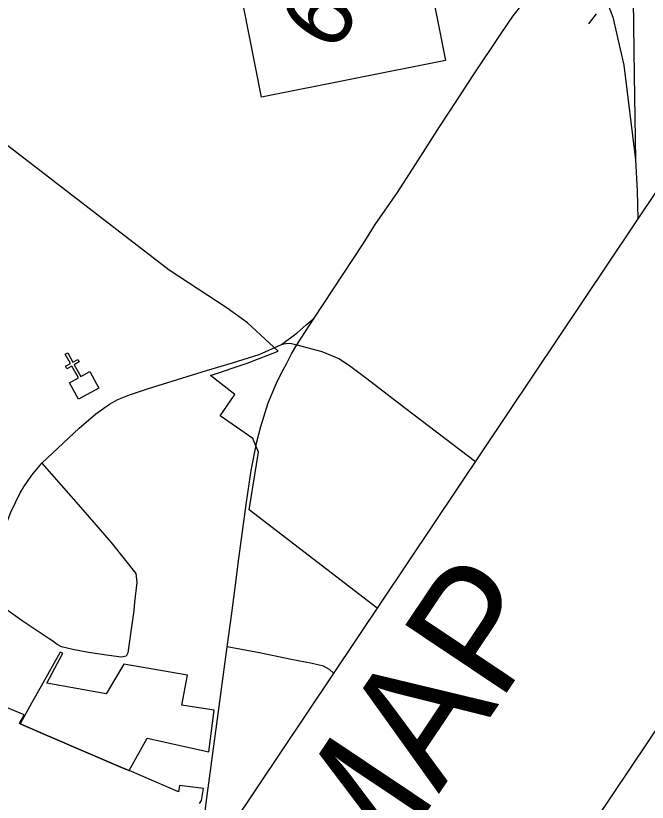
# Model space of a CAD drawing. Extents: x 1716282 to 1717158, y 799307 to 801078.
# Drawn here: x 1716763 to 1716840.6, y 800636.9 to 800733.7 of the extents above; entities that cross this region are included whole.
import ezdxf

# ---------------------------------------------------------------- set-up
doc = ezdxf.new("R2010")
doc.units = 0
for name, color, linetype in [('Exist Boundary Political City Limit New', 7, 'Continuous'), ('Exist Cultural Church CELL', 7, 'Continuous'), ('Exist Road Non-System Type 51', 7, 'Continuous'), ('Exist Road Primary Interstate Divided Center Attributed', 7, 'Continuous'), ('Exist Road Primary Interstate Ramp 1 Lane Attributed', 7, 'Continuous'), ('Exist Road Primary NC Attributed', 7, 'Continuous'), ('Exist Road Primary NC Ramp 1 Lane Attributed', 7, 'Continuous'), ('Exist Road Secondary Type 51 Attributed', 7, 'Continuous'), ('Map Preparation Boundary City Limit Buffer Line', 7, 'Continuous'), ('Old_Level_2', 7, 'Continuous'), ('Prop DSN Text', 7, 'Continuous')]:
    doc.layers.add(name, color=color, linetype=linetype)

msp = doc.modelspace()

# ---------------------------------------------------------------- linework, layer by layer
at = {"layer": 'Exist Boundary Political City Limit New'}
for points in [[(1716807.449, 800660.825), (1716791.715, 800672.881), (1716792.869, 800679.983), (1716792.149, 800681.666), (1716788.12, 800684.467), (1716789.948, 800687.071), (1716786.94, 800689.425), (1716791.467, 800690.919), (1716795.27, 800692.424), (1716791.49, 800695.9), (1716789.014, 800697.688), (1716781.884, 800702.385), (1716759.136, 800719.878), (1716760.83, 800721.868), (1716732.086, 800743.727), (1716730.156, 800745.69), (1716739.635, 800752.637), (1716775.455, 800753.091), (1716793.108, 800773.151)], [(1716766.82, 800651.568), (1716768.8, 800655.267), (1716768.486, 800655.416), (1716766.15, 800651.222), (1716764.971, 800649.109), (1716763.567, 800646.59)], [(1716776.935, 800640.833), (1716779.183, 800644.805), (1716786.759, 800643.133), (1716787.396, 800648.275), (1716783.429, 800648.898), (1716784.104, 800652.549), (1716776.286, 800653.928), (1716774.144, 800650.291), (1716766.82, 800651.568)], [(1716763.567, 800646.59), (1716763.467, 800646.634), (1716763.484, 800646.665), (1716764.064, 800647.704), (1716763.064, 800648.121), (1716755.621, 800651.225)], [(1716763.567, 800646.59), (1716766.973, 800645.122), (1716772.219, 800642.864), (1716775.943, 800641.261), (1716776.834, 800640.878), (1716776.935, 800640.833)], [(1716776.935, 800640.833), (1716776.834, 800640.878), (1716775.943, 800641.261), (1716772.219, 800642.864), (1716766.973, 800645.122), (1716763.567, 800646.59)], [(1716785.584, 800636.804), (1716785.853, 800637.141), (1716786.108, 800638.635), (1716783.127, 800639.011), (1716783.003, 800638.22), (1716776.935, 800640.833)]]:
    msp.add_lwpolyline(points, dxfattribs=at)
at = {"layer": 'Exist Cultural Church CELL'}
msp.add_lwpolyline([(1716769.628, 800688.527), (1716770.71, 800689.127), (1716769.91, 800690.577), (1716769.3, 800690.241), (1716769.132, 800690.545), (1716769.742, 800690.881), (1716769.109, 800692.026), (1716769.414, 800692.195), (1716770.047, 800691.05), (1716770.656, 800691.386), (1716770.824, 800691.082), (1716770.215, 800690.746), (1716771.015, 800689.296), (1716772.114, 800689.9), (1716773.234, 800687.873), (1716770.747, 800686.5)], close=True, dxfattribs=at)
at = {"layer": 'Exist Road Non-System Type 51'}
msp.add_line((1716833.459, 800732.659), (1716834.378, 800733.892), dxfattribs=at)
at = {"layer": 'Exist Road Primary Interstate Divided Center Attributed'}
for points in [[(1716838.582, 800747.653), (1716838.644, 800746.068), (1716838.879, 800735.606), (1716839.012, 800726.364), (1716839.167, 800715.929)], [(1716839.167, 800715.929), (1716839.374, 800712.123), (1716839.477, 800708.677)]]:
    msp.add_lwpolyline(points, dxfattribs=at)
at = {"layer": 'Exist Road Primary Interstate Ramp 1 Lane Attributed'}
msp.add_lwpolyline([(1716833.109, 800740.625), (1716833.718, 800739.561), (1716835.205, 800736.624), (1716836.409, 800733.492), (1716837.762, 800727.559), (1716839.167, 800715.929)], dxfattribs=at)
at = {"layer": 'Exist Road Primary NC Attributed'}
for points in [[(1716797.561, 800693.198), (1716799.694, 800696.464), (1716801.966, 800699.937), (1716805.713, 800705.613), (1716807.182, 800707.988), (1716809.913, 800711.927), (1716812.802, 800716.4), (1716815.093, 800719.978), (1716817.214, 800723.226), (1716819.202, 800726.274), (1716822.683, 800731.475), (1716824.146, 800733.66), (1716826.38, 800736.462)], [(1716766.202, 800678.653), (1716770.808, 800682.957), (1716772.878, 800684.683), (1716774.538, 800685.873), (1716775.582, 800686.455), (1716776.987, 800687.031), (1716779.346, 800687.809), (1716786.448, 800690.033), (1716789.662, 800690.968), (1716792.912, 800691.995), (1716795.693, 800693.22), (1716795.949, 800693.329), (1716796.223, 800693.368), (1716796.723, 800693.392), (1716797.561, 800693.198)], [(1716788.989, 800656.054), (1716789.581, 800660.181), (1716789.924, 800663.037), (1716790.419, 800666.902), (1716791.324, 800673.566), (1716791.958, 800677.717), (1716792.663, 800681.271), (1716793.125, 800683.133), (1716794.047, 800686.036), (1716795.051, 800688.472), (1716795.626, 800689.682), (1716796.315, 800690.946), (1716796.89, 800692.078), (1716797.561, 800693.198)], [(1716758.875, 800662.744), (1716760.713, 800668.381), (1716762.406, 800672.631), (1716763.556, 800674.973), (1716764.021, 800675.707), (1716764.982, 800677.143), (1716766.202, 800678.653)], [(1716785.211, 800627.599), (1716785.64, 800630.658), (1716786.545, 800637.792), (1716787.712, 800646.568), (1716788.091, 800649.321), (1716788.989, 800656.054)]]:
    msp.add_lwpolyline(points, dxfattribs=at)
at = {"layer": 'Exist Road Primary NC Ramp 1 Lane Attributed'}
msp.add_lwpolyline([(1716795.693, 800693.22), (1716797.606, 800694.672), (1716798.728, 800695.646), (1716799.694, 800696.464)], dxfattribs=at)
at = {"layer": 'Exist Road Secondary Type 51 Attributed'}
for points in [[(1716797.561, 800693.198), (1716800.619, 800692.377), (1716802.795, 800691.447), (1716804.185, 800690.516), (1716805.991, 800689.151), (1716810.956, 800685.357), (1716819.51, 800678.845)], [(1716766.202, 800678.653), (1716770.968, 800673.222), (1716774.473, 800669.193), (1716774.726, 800668.9), (1716777.774, 800665.08), (1716777.895, 800663.943), (1716777.592, 800661.564), (1716777.521, 800660.515), (1716777.31, 800659.095)], [(1716777.31, 800659.095), (1716776.801, 800655.32), (1716776.572, 800654.907), (1716776.033, 800654.8), (1716774.462, 800655.002), (1716771.944, 800655.364), (1716770.04, 800655.711), (1716768.659, 800656.036), (1716768.118, 800656.347), (1716767.589, 800656.751), (1716767.131, 800657.034), (1716766.755, 800657.27), (1716763.786, 800659.251), (1716758.875, 800662.744)], [(1716802.08, 800652.804), (1716801.57, 800653.262), (1716800.83, 800653.657), (1716799.441, 800653.984), (1716796.872, 800654.497), (1716793.168, 800655.267), (1716788.989, 800656.054)]]:
    msp.add_lwpolyline(points, dxfattribs=at)
at = {"layer": 'Map Preparation Boundary City Limit Buffer Line'}
for points in [[(1716807.449, 800660.825), (1716791.715, 800672.881), (1716792.869, 800679.983), (1716792.149, 800681.666), (1716788.12, 800684.467), (1716789.948, 800687.071), (1716786.94, 800689.425), (1716791.467, 800690.919), (1716795.27, 800692.424), (1716791.49, 800695.9), (1716789.014, 800697.688), (1716781.884, 800702.385), (1716759.136, 800719.878), (1716760.83, 800721.868), (1716732.086, 800743.727), (1716730.156, 800745.69), (1716739.635, 800752.637), (1716775.455, 800753.091), (1716793.108, 800773.151)], [(1716766.82, 800651.568), (1716768.8, 800655.267), (1716768.486, 800655.416), (1716766.15, 800651.222), (1716764.971, 800649.109), (1716763.567, 800646.59)], [(1716776.935, 800640.833), (1716779.183, 800644.805), (1716786.759, 800643.133), (1716787.396, 800648.275), (1716783.429, 800648.898), (1716784.104, 800652.549), (1716776.286, 800653.928), (1716774.144, 800650.291), (1716766.82, 800651.568)], [(1716763.567, 800646.59), (1716766.973, 800645.122), (1716772.219, 800642.864), (1716775.943, 800641.261), (1716776.834, 800640.878), (1716776.935, 800640.833)]]:
    msp.add_lwpolyline(points, dxfattribs=at)
at = {"layer": 'Old_Level_2'}
msp.add_lwpolyline([(1716793.231, 800723.66), (1716788.752, 800746.267), (1716811.359, 800750.745), (1716815.838, 800728.138)], close=True, dxfattribs=at)
at = {"layer": 'Prop DSN Text'}
msp.add_line((1716783.235, 800558.464), (1716866.668, 800683.12), dxfattribs=at)
for points in [[(1716644.267, 800417.02), (1716922.463, 800832.664), (1716560.178, 801075.146), (1716281.982, 800659.503)], [(1716644.267, 800417.02), (1716922.463, 800832.664), (1716967.08, 800802.801), (1716688.884, 800387.158)]]:
    msp.add_lwpolyline(points, close=True, dxfattribs=at)

# ---------------------------------------------------------------- texts
at = {"layer": 'Old_Level_2'}
msp.add_text('62', height=8.5641, rotation=56.20506, dxfattribs=at).set_placement((1716801.969, 800728.822))
at = {"layer": 'Prop DSN Text'}
msp.add_text('VICINITY MAP', height=15, rotation=56.20506, dxfattribs=at).set_placement((1716755.495, 800549.017))

doc.saveas('drawing.dxf')
